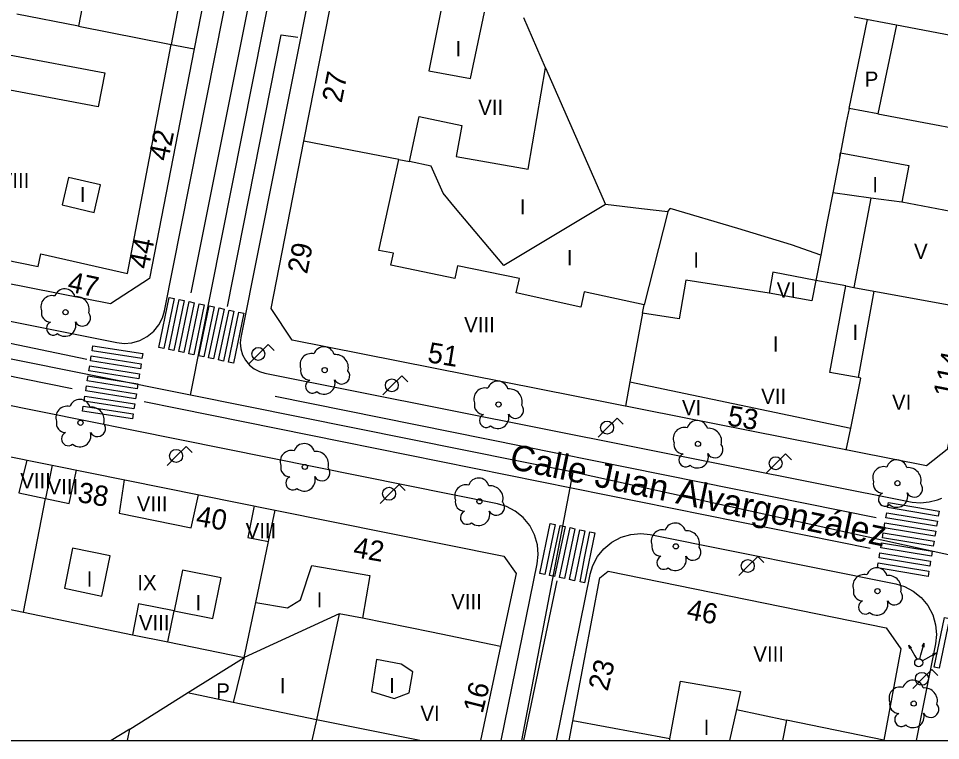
# Model space of a CAD drawing. Extents: x 282771 to 285132, y 4823109 to 4825496.
# Drawn here: x 284437.3 to 284528, y 4823109 to 4823180.1 of the extents above; entities that cross this region are included whole.
import ezdxf

# ---------------------------------------------------------------- set-up
doc = ezdxf.new("R2010")
doc.units = 0
for name, color, linetype in [('ACERA-BORDILLO', 7, 'Continuous'), ('ARBOL', 7, 'Continuous'), ('CALLE-EJE', 7, 'Continuous'), ('CALLE-TEXTO', 7, 'Continuous'), ('Default', 7, 'Continuous'), ('EDIFICIO', 7, 'Continuous'), ('FAROLA', 7, 'Continuous'), ('INTERIOR-EDIFICIO', 7, 'Continuous'), ('MEDIANERA', 7, 'Continuous'), ('NUM-LOCAL', 7, 'Continuous'), ('NUM-PORTAL', 7, 'Continuous'), ('PASO-PEATONES', 7, 'Continuous'), ('SEMAFORO', 7, 'Continuous'), ('SENAL-VIARIA', 7, 'Continuous'), ('TXT-ALTURA-EDIFICIO', 7, 'Continuous')]:
    doc.layers.add(name, color=color, linetype=linetype)

msp = doc.modelspace()

# ---------------------------------------------------------------- linework, layer by layer
at = {"layer": 'ACERA-BORDILLO'}
for points in [[(284376.657, 4823162.252), (284446.936, 4823148.168), (284447.664, 4823148.09), (284448.437, 4823148.154), (284449.213, 4823148.378), (284449.943, 4823148.763), (284450.578, 4823149.289), (284451.083, 4823149.921), (284451.438, 4823150.61), (284451.646, 4823151.312), (284459.945, 4823193.173), (284465.085, 4823219.083), (284471.363, 4823253.605)], [(284479.672, 4823251.796), (284459.15, 4823148.681), (284459.095, 4823148.137), (284459.146, 4823147.56), (284459.315, 4823146.982), (284459.604, 4823146.438), (284459.998, 4823145.965), (284460.469, 4823145.588), (284460.984, 4823145.323), (284461.508, 4823145.168), (284525.198, 4823132.45), (284526.012, 4823132.414), (284526.848, 4823132.494), (284527.682, 4823132.699), (284528.089, 4823132.847)], [(284484.756, 4823109), (284488.302, 4823126.402), (284488.401, 4823127.311), (284488.325, 4823128.278), (284488.048, 4823129.249), (284487.569, 4823130.163), (284486.913, 4823130.96), (284486.126, 4823131.593), (284485.266, 4823132.04), (284484.389, 4823132.302), (284408.195, 4823147.643)], [(284493.51, 4823125.368), (284493.771, 4823126.243), (284494.218, 4823127.102), (284494.849, 4823127.888), (284495.644, 4823128.543), (284496.555, 4823129.021), (284497.525, 4823129.299), (284498.489, 4823129.377), (284499.398, 4823129.28), (284523.564, 4823124.414), (284524.439, 4823124.153), (284525.298, 4823123.707), (284526.084, 4823123.076), (284526.739, 4823122.282), (284527.218, 4823121.371), (284527.497, 4823120.403), (284527.576, 4823119.438), (284527.48, 4823118.53), (284525.571, 4823109)], [(284490.204, 4823109), (284493.503, 4823125.335)]]:
    msp.add_lwpolyline(points, dxfattribs=at)
at = {"layer": 'ARBOL'}
for centre in [(284441.901, 4823151.168), (284467.395, 4823145.464), (284484.495, 4823142.084), (284443.375, 4823140.284), (284504.115, 4823138.204), (284465.445, 4823135.934), (284523.734, 4823134.334), (284482.615, 4823132.544), (284501.944, 4823128.115), (284521.775, 4823123.714), (284525.337, 4823112.646)]:
    msp.add_circle(centre, 0.255, dxfattribs=at)
for centre, radius, start, end in [((284440.571, 4823151.698), 1.097, 75.4318, 200.55608), ((284441.831, 4823152.428), 1.038, 15.64228, 161.38435), ((284442.961, 4823151.428), 1.272, 345.03273, 95.79925), ((284440.461, 4823151.128), 0.935, 168.59898, 268.13236), ((284443.571, 4823150.598), 0.797, 208.96246, 38.99103), ((284440.701, 4823149.578), 0.672, 113.73672, 309.4725), ((284441.841, 4823149.878), 1.086, 228.95447, 17.92796), ((284467.325, 4823146.724), 1.038, 15.64228, 161.38435), ((284466.065, 4823145.994), 1.097, 75.4318, 200.55608), ((284468.455, 4823145.724), 1.272, 345.03273, 95.79925), ((284465.955, 4823145.424), 0.935, 168.59898, 268.13236), ((284469.065, 4823144.894), 0.797, 208.96246, 38.99103), ((284466.195, 4823143.874), 0.672, 113.73672, 309.4725), ((284467.335, 4823144.174), 1.086, 228.95447, 17.92796), ((284483.165, 4823142.614), 1.097, 75.4318, 200.55608), ((284484.425, 4823143.344), 1.038, 15.64228, 161.38435), ((284485.555, 4823142.344), 1.272, 345.03273, 95.79925), ((284442.045, 4823140.814), 1.097, 75.4318, 200.55608), ((284443.305, 4823141.544), 1.038, 15.64228, 161.38435), ((284444.435, 4823140.544), 1.272, 345.03273, 95.79925), ((284483.055, 4823142.044), 0.935, 168.59898, 268.13236), ((284486.165, 4823141.514), 0.797, 208.96246, 38.99103), ((284483.295, 4823140.494), 0.672, 113.73672, 309.4725), ((284484.435, 4823140.794), 1.086, 228.95447, 17.92796), ((284441.935, 4823140.244), 0.935, 168.59898, 268.13236), ((284445.045, 4823139.714), 0.797, 208.96246, 38.99103), ((284504.045, 4823139.464), 1.038, 15.64228, 161.38435), ((284442.175, 4823138.694), 0.672, 113.73672, 309.4725), ((284443.315, 4823138.994), 1.086, 228.95447, 17.92796), ((284502.785, 4823138.734), 1.097, 75.4318, 200.55608), ((284505.175, 4823138.464), 1.272, 345.03273, 95.79925), ((284465.375, 4823137.194), 1.038, 15.64228, 161.38435), ((284502.675, 4823138.164), 0.935, 168.59898, 268.13236), ((284464.115, 4823136.464), 1.097, 75.4318, 200.55608), ((284466.505, 4823136.194), 1.272, 345.03273, 95.79925), ((284505.785, 4823137.634), 0.797, 208.96246, 38.99103), ((284502.915, 4823136.614), 0.672, 113.73672, 309.4725), ((284504.055, 4823136.914), 1.086, 228.95447, 17.92796), ((284523.664, 4823135.594), 1.038, 15.64228, 161.38435), ((284464.005, 4823135.894), 0.935, 168.59898, 268.13236), ((284467.115, 4823135.364), 0.797, 208.96246, 38.99103), ((284522.404, 4823134.864), 1.097, 75.4318, 200.55608), ((284524.794, 4823134.594), 1.272, 345.03273, 95.79925), ((284464.245, 4823134.344), 0.672, 113.73672, 309.4725), ((284465.385, 4823134.644), 1.086, 228.95447, 17.92796), ((284482.545, 4823133.804), 1.038, 15.64228, 161.38435), ((284481.285, 4823133.074), 1.097, 75.4318, 200.55608), ((284483.675, 4823132.804), 1.272, 345.03273, 95.79925), ((284522.294, 4823134.294), 0.935, 168.59898, 268.13236), ((284525.404, 4823133.764), 0.797, 208.96246, 38.99103), ((284522.534, 4823132.744), 0.672, 113.73672, 309.4725), ((284523.674, 4823133.044), 1.086, 228.95447, 17.92796), ((284481.175, 4823132.504), 0.935, 168.59898, 268.13236), ((284484.285, 4823131.974), 0.797, 208.96246, 38.99103), ((284481.415, 4823130.954), 0.672, 113.73672, 309.4725), ((284482.555, 4823131.254), 1.086, 228.95447, 17.92796), ((284501.874, 4823129.375), 1.038, 15.64228, 161.38435), ((284500.614, 4823128.645), 1.097, 75.4318, 200.55608), ((284503.004, 4823128.375), 1.272, 345.03273, 95.79925), ((284500.504, 4823128.075), 0.935, 168.59898, 268.13236), ((284503.614, 4823127.545), 0.797, 208.96246, 38.99103), ((284500.744, 4823126.525), 0.672, 113.73672, 309.4725), ((284501.884, 4823126.825), 1.086, 228.95447, 17.92796), ((284521.705, 4823124.974), 1.038, 15.64228, 161.38435), ((284520.445, 4823124.244), 1.097, 75.4318, 200.55608), ((284522.834, 4823123.974), 1.272, 345.03273, 95.79925), ((284520.335, 4823123.674), 0.935, 168.59898, 268.13236), ((284523.444, 4823123.144), 0.797, 208.96246, 38.99103), ((284520.575, 4823122.124), 0.672, 113.73672, 309.4725), ((284521.715, 4823122.424), 1.086, 228.95447, 17.92796), ((284525.267, 4823113.906), 1.038, 15.64228, 161.38435), ((284524.007, 4823113.176), 1.097, 75.4318, 200.55608), ((284526.397, 4823112.906), 1.272, 345.03273, 95.79925), ((284523.897, 4823112.606), 0.935, 168.59898, 268.13236), ((284527.007, 4823112.076), 0.797, 208.96246, 38.99103), ((284524.137, 4823111.056), 0.672, 113.73672, 309.4725), ((284525.277, 4823111.356), 1.086, 228.95447, 17.92796)]:
    msp.add_arc(centre, radius, start, end, dxfattribs=at)
at = {"layer": 'CALLE-EJE'}
for points in [[(284454.208, 4823142.998), (284477.789, 4823261.902)], [(284454.208, 4823142.998), (284398.447, 4823154.189)], [(284491.849, 4823135.433), (284454.208, 4823142.998)], [(284486.786, 4823109), (284491.849, 4823135.433)], [(284532.164, 4823126.523), (284491.849, 4823135.433)]]:
    msp.add_lwpolyline(points, dxfattribs=at)
at = {"layer": 'Default'}
msp.add_lwpolyline([(282771.5, 4823109), (285130.1, 4823109), (285130.1, 4825495.5)], dxfattribs=at)
at = {"layer": 'EDIFICIO'}
for points in [[(284440.575, 4823260.652), (284454.645, 4823257.883), (284467.695, 4823255.313), (284469.335, 4823252.683), (284465.845, 4823234.703), (284462.795, 4823219.223), (284457.845, 4823193.863), (284454.565, 4823177.083), (284450.155, 4823154.484), (284446.335, 4823151.974), (284419.896, 4823157.214), (284378.756, 4823165.373), (284375.996, 4823169.123), (284387.066, 4823226.363), (284390.676, 4823244.973), (284394.936, 4823266.952), (284398.216, 4823269.002), (284440.575, 4823260.652)], [(284545.814, 4823224.773), (284542.564, 4823208.323), (284540.514, 4823197.863), (284538.554, 4823187.893), (284536.414, 4823177.033), (284534.684, 4823168.263), (284533.114, 4823160.304), (284531.364, 4823151.444), (284528.644, 4823137.654), (284526.583, 4823136.033), (284464.195, 4823148.414), (284462.125, 4823151.514), (284465.355, 4823168.013), (284468.445, 4823183.803), (284473.415, 4823209.243), (284476.655, 4823225.803), (284481.415, 4823250.143), (284485.015, 4823252.093), (284528.474, 4823243.213), (284545.914, 4823239.643), (284548.134, 4823236.683), (284545.814, 4823224.773)], [(284418.546, 4823140.554), (284440.595, 4823136.114), (284462.525, 4823131.694), (284485.035, 4823127.164), (284486.235, 4823125.454), (284484.705, 4823118.274), (284482.729, 4823109)], [(284491.454, 4823109), (284494.465, 4823125.004), (284495.295, 4823125.684), (284522.644, 4823120.084), (284524.084, 4823118.014), (284522.385, 4823109.024), (284522.38, 4823109)]]:
    msp.add_lwpolyline(points, dxfattribs=at)
at = {"layer": 'FAROLA'}
for p, q in [((284461.848, 4823147.987), (284460.908, 4823147.057)), ((284462.438, 4823147.397), (284461.848, 4823147.987)), ((284460.908, 4823147.057), (284459.978, 4823146.117)), ((284474.981, 4823144.897), (284474.041, 4823143.967)), ((284475.571, 4823144.307), (284474.981, 4823144.897)), ((284474.041, 4823143.967), (284473.111, 4823143.027)), ((284496.161, 4823140.734), (284495.221, 4823139.804)), ((284496.751, 4823140.144), (284496.161, 4823140.734)), ((284495.221, 4823139.804), (284494.291, 4823138.864)), ((284453.763, 4823137.953), (284452.823, 4823137.023)), ((284454.353, 4823137.363), (284453.763, 4823137.953)), ((284452.823, 4823137.023), (284451.893, 4823136.083)), ((284512.74, 4823137.228), (284511.8, 4823136.298)), ((284513.33, 4823136.638), (284512.74, 4823137.228)), ((284511.8, 4823136.298), (284510.87, 4823135.358)), ((284474.71, 4823134.221), (284473.77, 4823133.291)), ((284475.3, 4823133.631), (284474.71, 4823134.221)), ((284473.77, 4823133.291), (284472.84, 4823132.351)), ((284509.997, 4823127.115), (284509.057, 4823126.185)), ((284510.587, 4823126.525), (284509.997, 4823127.115)), ((284509.057, 4823126.185), (284508.127, 4823125.245)), ((284527.121, 4823116.009), (284526.181, 4823115.079)), ((284527.711, 4823115.419), (284527.121, 4823116.009)), ((284526.181, 4823115.079), (284525.251, 4823114.139))]:
    msp.add_line(p, q, dxfattribs=at)
for centre in [(284460.868, 4823147.057), (284474.001, 4823143.967), (284495.181, 4823139.804), (284452.783, 4823137.023), (284511.76, 4823136.298), (284473.73, 4823133.291), (284509.017, 4823126.185), (284526.141, 4823115.079)]:
    msp.add_circle(centre, 0.637, dxfattribs=at)
at = {"layer": 'INTERIOR-EDIFICIO'}
for points in [[(284435.545, 4823236.413), (284437.385, 4823236.043), (284441.955, 4823235.133), (284441.565, 4823233.163), (284440.025, 4823233.393), (284433.295, 4823198.863), (284440.295, 4823197.493), (284442.805, 4823197.013), (284444.495, 4823205.403), (284448.645, 4823204.563), (284446.944, 4823196.118), (284446.457, 4823196.219), (284445.665, 4823192.183), (284444.285, 4823192.443), (284442.685, 4823184.213), (284444.075, 4823183.943), (284443.187, 4823179.321), (284437.125, 4823180.513)], [(284480.555, 4823181.363), (284478.985, 4823181.643), (284477.645, 4823174.933), (284481.745, 4823174.183), (284483.125, 4823180.713)], [(284519.497, 4823180.247), (284523.654, 4823179.443), (284521.806, 4823170.69), (284518.975, 4823171.223), (284518.709, 4823169.843), (284518.133, 4823166.854), (284524.854, 4823165.593), (284524.174, 4823161.984), (284521.116, 4823162.402), (284519.455, 4823153.606), (284521.414, 4823153.251), (284519.877, 4823144.727), (284517.095, 4823145.214), (284518.645, 4823153.754), (284515.725, 4823154.294), (284511.485, 4823155.094), (284511.125, 4823153.044), (284502.925, 4823154.304), (284502.265, 4823150.514), (284498.664, 4823151.082), (284498.815, 4823151.904), (284492.925, 4823153.154), (284492.605, 4823151.674), (284486.245, 4823153.064), (284486.545, 4823154.474), (284480.475, 4823155.744), (284480.205, 4823154.474), (284473.915, 4823155.804), (284474.155, 4823156.964), (284472.735, 4823157.254), (284474.674, 4823166.193), (284475.745, 4823165.983), (284476.685, 4823170.433), (284480.885, 4823169.553), (284480.325, 4823166.493), (284487.415, 4823165.233), (284489.125, 4823175.223), (284486.975, 4823180.133)], [(284436.355, 4823176.503), (284445.755, 4823174.733), (284445.125, 4823171.383), (284435.725, 4823173.153)], [(284442.195, 4823164.433), (284441.565, 4823161.723), (284444.715, 4823160.993), (284445.345, 4823163.713), (284442.195, 4823164.433)], [(284416.366, 4823129.394), (284415.756, 4823126.174), (284426.675, 4823123.914), (284430.445, 4823123.134), (284437.755, 4823121.634), (284448.475, 4823119.424), (284451.965, 4823118.704), (284459.485, 4823117.164), (284460.525, 4823122.134), (284460.615, 4823122.584), (284463.735, 4823122.054), (284465.005, 4823122.854), (284466.145, 4823126.244), (284471.845, 4823125.244), (284471.125, 4823121.054), (284468.835, 4823121.484), (284466.575, 4823111.044), (284466.125, 4823109)], [(284442.605, 4823127.944), (284441.795, 4823123.994), (284445.475, 4823123.224), (284446.295, 4823127.194), (284442.605, 4823127.944)], [(284452.595, 4823121.774), (284456.405, 4823121.004), (284457.225, 4823125.014), (284453.405, 4823125.764), (284452.595, 4823121.774)], [(284471.995, 4823113.814), (284474.235, 4823113.144), (284475.695, 4823113.684), (284476.075, 4823115.764), (284474.905, 4823116.524), (284472.485, 4823116.994), (284471.995, 4823113.814)], [(284501.333, 4823109), (284501.355, 4823109.174), (284502.405, 4823114.854), (284508.295, 4823113.824), (284507.915, 4823112.054), (284512.815, 4823111.024), (284512.437, 4823109)]]:
    msp.add_lwpolyline(points, dxfattribs=at)
at = {"layer": 'MEDIANERA'}
for points in [[(284455.514, 4823194.345), (284452.305, 4823177.523)], [(284518.975, 4823171.223), (284520.794, 4823179.983)], [(284443.187, 4823179.321), (284452.306, 4823177.528)], [(284523.654, 4823179.443), (284536.414, 4823177.033)], [(284420.366, 4823159.493), (284439.225, 4823155.674), (284439.485, 4823156.904), (284448.005, 4823154.964), (284452.305, 4823177.523)], [(284452.306, 4823177.528), (284454.565, 4823177.083)], [(284489.125, 4823175.223), (284495.035, 4823161.774)], [(284521.806, 4823170.69), (284534.684, 4823168.263)], [(284474.674, 4823166.193), (284465.355, 4823168.013)], [(284518.062, 4823166.484), (284517.375, 4823162.914)], [(284518.062, 4823166.484), (284518.135, 4823166.853), (284518.062, 4823166.484)], [(284495.035, 4823161.774), (284485.035, 4823155.754), (284480.255, 4823161.414), (284479.035, 4823162.873), (284477.875, 4823165.533), (284475.745, 4823165.983)], [(284517.375, 4823162.914), (284516.835, 4823160.084)], [(284521.116, 4823162.402), (284517.375, 4823162.914)], [(284501.145, 4823161.034), (284498.545, 4823161.344), (284495.035, 4823161.774)], [(284533.114, 4823160.304), (284524.174, 4823161.984)], [(284501.145, 4823161.034), (284498.815, 4823151.904)], [(284501.145, 4823161.034), (284501.365, 4823161.364)], [(284513.315, 4823157.784), (284508.035, 4823159.394), (284501.365, 4823161.364)], [(284516.835, 4823160.084), (284516.205, 4823156.784)], [(284516.205, 4823156.784), (284513.315, 4823157.784)], [(284516.205, 4823156.784), (284515.725, 4823154.294), (284515.315, 4823152.274), (284511.125, 4823153.044)], [(284518.645, 4823153.754), (284519.455, 4823153.606)], [(284521.414, 4823153.251), (284531.364, 4823151.444)], [(284498.664, 4823151.082), (284497.421, 4823144.314)], [(284519.139, 4823139.763), (284520.125, 4823144.684), (284519.877, 4823144.727)], [(284497.421, 4823144.314), (284496.98, 4823141.908)], [(284497.421, 4823144.314), (284519.139, 4823139.763)], [(284518.705, 4823137.596), (284519.139, 4823139.763)], [(284438.095, 4823136.604), (284437.315, 4823133.384), (284439.945, 4823132.824)], [(284440.595, 4823136.114), (284439.945, 4823132.824)], [(284439.945, 4823132.824), (284442.275, 4823132.344), (284442.985, 4823135.614)], [(284447.675, 4823134.674), (284447.165, 4823131.394), (284454.265, 4823129.944), (284454.985, 4823133.204)], [(284437.755, 4823121.634), (284439.945, 4823132.824)], [(284460.455, 4823132.104), (284459.835, 4823128.974), (284461.875, 4823128.604)], [(284461.875, 4823128.604), (284462.525, 4823131.694)], [(284460.615, 4823122.584), (284461.875, 4823128.604)], [(284451.965, 4823118.704), (284452.595, 4823121.774), (284449.075, 4823122.464), (284448.475, 4823119.424)], [(284468.835, 4823121.484), (284459.485, 4823117.164)], [(284484.705, 4823118.274), (284477.915, 4823119.664), (284471.125, 4823121.054)], [(284453.915, 4823113.694), (284459.485, 4823117.164)], [(284459.485, 4823117.164), (284458.405, 4823112.744)], [(284448.215, 4823110.134), (284453.915, 4823113.694)], [(284458.405, 4823112.744), (284453.915, 4823113.694)], [(284476.77, 4823109), (284466.575, 4823111.044), (284458.405, 4823112.744)], [(284507.915, 4823112.054), (284507.229, 4823109)], [(284522.385, 4823109.024), (284512.815, 4823111.024)], [(284448.215, 4823110.134), (284446.397, 4823109)], [(284447.984, 4823109), (284448.215, 4823110.134)], [(284501.355, 4823109.174), (284491.815, 4823110.954)]]:
    msp.add_lwpolyline(points, dxfattribs=at)
at = {"layer": 'PASO-PEATONES'}
for points in [[(284451.579, 4823147.602), (284451.09, 4823147.705), (284452.114, 4823152.617), (284452.603, 4823152.513)], [(284452.557, 4823147.394), (284452.068, 4823147.498), (284453.092, 4823152.41), (284453.581, 4823152.306)], [(284453.536, 4823147.187), (284453.046, 4823147.291), (284454.07, 4823152.203), (284454.56, 4823152.099)], [(284454.514, 4823146.98), (284454.025, 4823147.083), (284455.049, 4823151.995), (284455.538, 4823151.892)], [(284455.492, 4823146.773), (284455.003, 4823146.876), (284456.027, 4823151.788), (284456.516, 4823151.684)], [(284456.47, 4823146.565), (284455.981, 4823146.669), (284457.005, 4823151.581), (284457.494, 4823151.477)], [(284457.449, 4823146.358), (284456.959, 4823146.462), (284457.984, 4823151.373), (284458.473, 4823151.27)], [(284458.427, 4823146.151), (284457.938, 4823146.254), (284458.962, 4823151.166), (284459.451, 4823151.062)], [(284449.424, 4823146.593), (284444.515, 4823147.36), (284444.594, 4823147.854), (284449.503, 4823147.087)], [(284449.266, 4823145.605), (284444.358, 4823146.373), (284444.437, 4823146.866), (284449.345, 4823146.099)], [(284449.109, 4823144.618), (284444.2, 4823145.385), (284444.279, 4823145.879), (284449.188, 4823145.112)], [(284448.951, 4823143.63), (284444.043, 4823144.398), (284444.121, 4823144.891), (284449.03, 4823144.124)], [(284448.793, 4823142.643), (284443.885, 4823143.41), (284443.964, 4823143.904), (284448.872, 4823143.137)], [(284448.636, 4823141.655), (284443.727, 4823142.422), (284443.806, 4823142.916), (284448.715, 4823142.149)], [(284448.478, 4823140.668), (284443.57, 4823141.435), (284443.649, 4823141.929), (284448.557, 4823141.162)], [(284527.753, 4823131.082), (284522.763, 4823131.925), (284522.846, 4823132.418), (284527.836, 4823131.575)], [(284527.586, 4823130.096), (284522.596, 4823130.939), (284522.68, 4823131.432), (284527.669, 4823130.589)], [(284489.038, 4823125.357), (284488.549, 4823125.461), (284489.573, 4823130.373), (284490.062, 4823130.269)], [(284490.016, 4823125.15), (284489.527, 4823125.254), (284490.551, 4823130.166), (284491.04, 4823130.062)], [(284527.419, 4823129.11), (284522.43, 4823129.953), (284522.513, 4823130.446), (284527.503, 4823129.603)], [(284490.994, 4823124.943), (284490.505, 4823125.046), (284491.529, 4823129.958), (284492.018, 4823129.854)], [(284491.973, 4823124.736), (284491.483, 4823124.839), (284492.507, 4823129.751), (284492.997, 4823129.647)], [(284492.951, 4823124.528), (284492.534, 4823124.616), (284492.947, 4823126.961), (284493.486, 4823129.544), (284493.975, 4823129.44)], [(284527.253, 4823128.124), (284522.263, 4823128.967), (284522.347, 4823129.46), (284527.336, 4823128.617)], [(284527.086, 4823127.138), (284522.097, 4823127.981), (284522.18, 4823128.474), (284527.169, 4823127.631)], [(284526.92, 4823126.152), (284521.93, 4823126.995), (284522.013, 4823127.488), (284527.003, 4823126.645)], [(284526.753, 4823125.166), (284521.764, 4823126.009), (284521.847, 4823126.502), (284526.836, 4823125.659)], [(284527.838, 4823116.111), (284527.349, 4823116.215), (284528.373, 4823121.127), (284528.862, 4823121.023)]]:
    msp.add_lwpolyline(points, close=True, dxfattribs=at)
at = {"layer": 'SEMAFORO'}
for p, q in [((284524.847, 4823118.401), (284525.439, 4823117.357)), ((284524.847, 4823118.401), (284525.122, 4823118.119)), ((284524.948, 4823118.021), (284524.847, 4823118.401)), ((284526.044, 4823117.424), (284526.365, 4823118.583)), ((284526.154, 4823118.245), (284526.365, 4823118.583)), ((284526.372, 4823118.184), (284526.365, 4823118.583)), ((284525.439, 4823117.357), (284525.636, 4823117.009)), ((284525.939, 4823117.042), (284526.044, 4823117.424)), ((284526.529, 4823117.055), (284527.573, 4823117.647)), ((284527.193, 4823117.547), (284527.573, 4823117.647)), ((284527.292, 4823117.373), (284527.573, 4823117.647)), ((284526.181, 4823116.858), (284526.529, 4823117.055))]:
    msp.add_line(p, q, dxfattribs=at)
msp.add_circle((284525.833, 4823116.661), 0.4, dxfattribs=at)
at = {"layer": 'SENAL-VIARIA'}
for points in [[(284463.816, 4823210.973), (284465.693, 4823210.526), (284454.235, 4823153.075)], [(284457.84, 4823151.734), (284463.109, 4823178.48), (284464.748, 4823178.241)], [(284378.86, 4823156.577), (284442.569, 4823143.651)], [(284420.365, 4823153.332), (284420.097, 4823151.544), (284443.998, 4823146.54)], [(284462.521, 4823142.9), (284521.661, 4823130.945)], [(284449.652, 4823142.378), (284521.054, 4823127.945)], [(284490.225, 4823124.731), (284486.953, 4823109)]]:
    msp.add_lwpolyline(points, dxfattribs=at)

# ---------------------------------------------------------------- texts
at = {"layer": 'CALLE-TEXTO'}
msp.add_text('Calle Juan Alvargonzález', height=2.5, rotation=348.21229, dxfattribs=at).set_placement((284485.468, 4823135.792))
at = {"layer": 'NUM-LOCAL'}
msp.add_text('44', height=2, rotation=78.35004, dxfattribs=at).set_placement((284450.06, 4823155.326))
at = {"layer": 'NUM-PORTAL'}
for s, rotation, p in [('27', 78.77004, (284469.062, 4823171.7)), ('42', 78.35004, (284451.996, 4823165.963)), ('29', 78.77004, (284465.662, 4823154.859)), ('47', 347.98004, (284442.006, 4823153.235)), ('51', 350.61004, (284477.433, 4823146.256)), ('114', 78.77004, (284529.2, 4823142.675)), ('53', 350.61004, (284506.928, 4823140.036)), ('38', 350.05004, (284443.007, 4823132.504)), ('40', 350.05004, (284454.651, 4823130.164)), ('42', 350.05004, (284470.117, 4823127.093)), ('46', 348.63004, (284502.909, 4823121.001)), ('23', 75.96004, (284495.229, 4823113.787)), ('16', 75.96004, (284482.919, 4823111.587))]:
    msp.add_text(s, height=2, rotation=rotation, dxfattribs=at).set_placement(p)
at = {"layer": 'TXT-ALTURA-EDIFICIO'}
for s, p in [('I', (284480.274, 4823176.363)), ('P', (284520.519, 4823173.353)), ('VII', (284482.505, 4823170.583)), ('VIII', (284435.335, 4823163.383)), ('I', (284521.263, 4823162.964)), ('I', (284443.314, 4823162.003)), ('I', (284486.584, 4823160.784)), ('I', (284491.224, 4823155.784)), ('V', (284525.372, 4823156.399)), ('I', (284503.664, 4823155.544)), ('VI', (284511.865, 4823152.604)), ('VIII', (284481.114, 4823149.194)), ('I', (284519.313, 4823148.444)), ('I', (284511.474, 4823147.294)), ('VII', (284510.335, 4823142.134)), ('VI', (284523.205, 4823141.564)), ('VI', (284502.545, 4823141.024)), ('VIII', (284437.455, 4823133.824)), ('VIII', (284440.135, 4823133.234)), ('VIII', (284448.915, 4823131.554)), ('VIII', (284459.625, 4823128.914)), ('I', (284443.984, 4823124.144)), ('IX', (284448.968, 4823123.804)), ('I', (284454.684, 4823121.814)), ('I', (284466.604, 4823122.104)), ('VIII', (284479.845, 4823121.934)), ('VIII', (284449.125, 4823119.844)), ('VIII', (284509.564, 4823116.764)), ('P', (284456.73, 4823113.134)), ('I', (284462.984, 4823113.664)), ('I', (284473.734, 4823113.674)), ('VI', (284476.815, 4823110.924)), ('I', (284504.674, 4823109.544))]:
    msp.add_text(s, height=1.5, rotation=0.00004, dxfattribs=at).set_placement(p)

doc.saveas('drawing.dxf')
